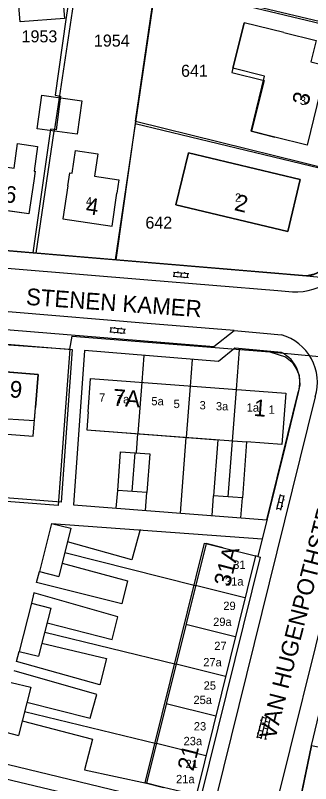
# Model space of a CAD drawing. Extents: x 148816 to 151297, y 399515 to 402500.
# Drawn here: x 150020.7 to 150064.9, y 400509.4 to 400624.4 of the extents above; entities that cross this region are included whole.
import ezdxf

# ---------------------------------------------------------------- set-up
doc = ezdxf.new("R2010")
doc.units = 0
for name, color, linetype in [('B01 Hoofdgebouw  [D] Norm', 7, 'Continuous'), ('B01 Hoofdgebouw  [T] Norm', 7, 'Continuous'), ('B01 hoofgebouw', 7, 'Continuous'), ('B02 Bijgebouw  [D] Norm', 7, 'Continuous'), ('B07 Tussenmuur  [D] Norm', 7, 'Continuous'), ('G01 perceelsgrens', 7, 'Continuous'), ('S02 Open verharding  Norm', 7, 'Continuous'), ('T04 Haag heg  [D] Gem', 7, 'Continuous'), ('V00 Kant verharding algemeen  [T] Norm', 7, 'Continuous'), ('V00 Kant verharding algemeen secundair  [T] Gem', 7, 'Continuous'), ('Z01 perceelnummer', 7, 'Continuous'), ('Z02 huisnummer', 7, 'Continuous'), ('Z02 Huisnummer  [Tekst] Norm', 7, 'Continuous'), ('Z06 straatnaam', 7, 'Continuous')]:
    doc.layers.add(name, color=color, linetype=linetype)

msp = doc.modelspace()

# ---------------------------------------------------------------- linework, layer by layer
at = {"layer": 'B01 Hoofdgebouw  [D] Norm'}
for p, q in [((150054.96, 400623.25), (150053.14, 400615.81)), ((150060.92, 400621.79), (150054.96, 400623.25)), ((150053.14, 400615.81), (150057.95, 400614.63)), ((150057.95, 400614.63), (150056.08, 400607.01)), ((150056.08, 400607.01), (150059.57, 400606.15)), ((150020.49, 400601.49), (150021.01, 400605.18)), ((150021.01, 400605.18), (150024.01, 400604.76)), ((150024.01, 400604.76), (150023.48, 400601.06)), ((150029.2, 400600.77), (150029.69, 400604.13)), ((150029.69, 400604.13), (150033.03, 400603.64)), ((150033.03, 400603.64), (150032.54, 400600.28)), ((150023.64, 400601.04), (150023.43, 400599.59)), ((150023.48, 400601.06), (150023.64, 400601.04)), ((150028.55, 400598.84), (150028.84, 400600.82)), ((150028.84, 400600.82), (150029.2, 400600.77)), ((150032.54, 400600.28), (150036.2, 400599.74)), ((150036.2, 400599.74), (150035.9, 400597.75)), ((150031.58, 400565.05), (150031.38, 400562.35)), ((150026.1, 400548.35), (150024.28, 400541.13)), ((150026.1, 400548.35), (150029.01, 400547.61)), ((150029.01, 400547.61), (150027.18, 400540.39)), ((150024.28, 400541.13), (150027.18, 400540.39)), ((150023.08, 400536.41), (150021.26, 400529.2)), ((150023.08, 400536.41), (150025.99, 400535.67)), ((150025.99, 400535.67), (150024.17, 400528.46)), ((150021.26, 400529.2), (150024.17, 400528.46)), ((150020.08, 400524.56), (150022.99, 400523.83)), ((150022.99, 400523.83), (150021.17, 400516.62)), ((150018.26, 400517.36), (150021.17, 400516.62))]:
    msp.add_line(p, q, dxfattribs=at)
for points in [[(150003.6, 400559.18), (150003.95, 400559.06), (150005.23, 400562.79), (150023.37, 400561.38), (150023.7, 400565.66)], [(150031.38, 400562.35), (150051.03, 400560.87), (150050.4, 400552.49)], [(150051.81, 400544.69), (150049.26, 400545.32), (150040.36, 400509.47), (150042.9, 400508.83)]]:
    msp.add_lwpolyline(points, dxfattribs=at)
at = {"layer": 'B01 Hoofdgebouw  [T] Norm'}
for p, q in [((150060.92, 400621.79), (150065.78, 400620.6)), ((150067.33, 400616.83), (150064.42, 400604.96)), ((150064.42, 400604.96), (150059.57, 400606.15)), ((150046.61, 400603.81), (150044.74, 400596.02)), ((150063.38, 400599.8), (150046.61, 400603.81)), ((150023.43, 400599.59), (150022.71, 400594.64)), ((150028.55, 400598.84), (150027.82, 400593.89)), ((150061.51, 400592.01), (150063.38, 400599.8)), ((150035.18, 400592.81), (150035.91, 400597.75)), ((150022.71, 400594.64), (150008.76, 400596.66)), ((150044.74, 400596.02), (150061.51, 400592.01)), ((150027.82, 400593.89), (150035.18, 400592.81)), ((150024.09, 400570.64), (150014.86, 400571.36)), ((150023.7, 400565.66), (150024.09, 400570.64)), ((150031.58, 400565.05), (150031.96, 400570.03)), ((150031.96, 400570.03), (150061.2, 400567.82)), ((150061.2, 400567.82), (150060.62, 400560.14)), ((150055.35, 400560.54), (150054.71, 400552.16)), ((150060.62, 400560.14), (150055.35, 400560.54)), ((150054.71, 400552.16), (150050.4, 400552.49)), ((150051.81, 400544.69), (150056.66, 400543.48)), ((150056.66, 400543.48), (150047.76, 400507.63)), ((150065.09, 400515.12), (150061.94, 400500))]:
    msp.add_line(p, q, dxfattribs=at)
at = {"layer": 'B01 hoofgebouw'}
for points in [[(150056.01, 400607.02), (150058.04, 400615.27), (150053.29, 400616.44), (150054.97, 400623.25)], [(150060.92, 400621.79), (150054.97, 400623.25)], [(150060.92, 400621.79), (150065.78, 400620.6), (150064.99, 400617.4), (150067.33, 400616.83), (150064.42, 400604.96), (150059.57, 400606.15)], [(150059.57, 400606.15), (150056.01, 400607.02)], [(150009.48, 400601.61), (150009.68, 400603.03), (150009.84, 400603), (150010.36, 400606.7), (150013.54, 400606.25), (150013.01, 400602.55), (150020.49, 400601.49), (150021.01, 400605.18), (150024.01, 400604.76), (150023.48, 400601.06), (150023.64, 400601.04), (150023.43, 400599.59)], [(150028.55, 400598.84), (150028.84, 400600.82), (150029.2, 400600.77), (150029.69, 400604.13), (150033.03, 400603.64), (150032.54, 400600.28), (150036.2, 400599.74), (150035.91, 400597.75)], [(150063.38, 400599.8), (150061.51, 400592.01), (150044.74, 400596.02), (150046.61, 400603.81), (150063.38, 400599.8)], [(150023.43, 400599.59), (150022.71, 400594.64), (150008.76, 400596.66), (150009.48, 400601.61)], [(150028.55, 400598.84), (150027.82, 400593.89), (150035.18, 400592.81), (150035.91, 400597.75)], [(150000, 400564.09), (150002.79, 400572.17), (150007.78, 400570.46), (150014.45, 400569.94), (150014.76, 400569.92), (150014.86, 400571.36), (150024.09, 400570.64), (150023.7, 400565.66)], [(150031.58, 400565.05), (150031.96, 400570.03), (150061.2, 400567.82), (150060.62, 400560.14), (150055.35, 400560.54), (150054.71, 400552.16), (150050.4, 400552.49)], [(150003.6, 400559.18), (150004.12, 400559), (150005.25, 400562.78), (150016.72, 400561.87), (150017.07, 400564.12), (150023.55, 400563.73), (150023.7, 400565.66)], [(150031.58, 400565.05), (150031.38, 400562.36), (150055.35, 400560.54)], [(150051.03, 400560.87), (150050.4, 400552.49)], [(150042.9, 400508.83), (150040.14, 400509.51), (150049.05, 400545.38), (150051.81, 400544.69)], [(150051.81, 400544.69), (150056.66, 400543.48), (150047.76, 400507.63), (150045.42, 400508.21), (150042.9, 400508.83)], [(150061.94, 400500), (150065.09, 400515.12), (150069.99, 400514.1)]]:
    msp.add_lwpolyline(points, dxfattribs=at)
at = {"layer": 'B02 Bijgebouw  [D] Norm'}
for p, q in [((150027.25, 400612.04), (150026.51, 400607.04)), ((150038.21, 400553.11), (150038.63, 400558.9))]:
    msp.add_line(p, q, dxfattribs=at)
for points in [[(150021.22, 400625.72), (150027.85, 400626.23), (150028.03, 400623.9), (150021.4, 400623.38)], [(150024.65, 400612.4), (150030.65, 400611.57), (150029.96, 400606.56), (150023.96, 400607.39)], [(150040.83, 400558.74), (150040.41, 400552.96), (150036.02, 400553.27), (150036.43, 400559.06)]]:
    msp.add_lwpolyline(points, close=True, dxfattribs=at)
at = {"layer": 'B07 Tussenmuur  [D] Norm'}
for p, q in [((150039.62, 400569.45), (150039.04, 400561.77)), ((150039.62, 400569.45), (150039.04, 400561.77)), ((150046.88, 400568.9), (150046.3, 400561.22)), ((150046.88, 400568.9), (150046.3, 400561.22)), ((150053.77, 400568.38), (150052.55, 400552.33)), ((150053.77, 400568.38), (150052.55, 400552.33)), ((150055.1, 400537.2), (150047.7, 400539.04)), ((150055.1, 400537.2), (150047.7, 400539.04)), ((150053.65, 400531.36), (150046.25, 400533.2)), ((150053.65, 400531.36), (150046.25, 400533.2)), ((150052.18, 400525.43), (150044.78, 400527.26)), ((150052.18, 400525.43), (150044.78, 400527.26)), ((150050.71, 400519.51), (150043.31, 400521.35)), ((150050.71, 400519.51), (150043.31, 400521.35)), ((150049.24, 400513.57), (150041.83, 400515.41)), ((150049.24, 400513.57), (150041.83, 400515.41))]:
    msp.add_line(p, q, dxfattribs=at)
at = {"layer": 'G01 perceelsgrens'}
for points in [[(150029.03, 400629.01), (150028.26, 400623.75), (150026.65, 400612.4)], [(150038.69, 400608.54), (150041.76, 400629.35)], [(150041.76, 400629.35), (150075.73, 400621.26)], [(150027.47, 400612.29), (150026.8, 400607.22), (150026.42, 400607.27)], [(150026.65, 400612.4), (150027.13, 400612.34)], [(150027.13, 400612.34), (150027.47, 400612.29)], [(150038.69, 400608.54), (150035.73, 400587.79)], [(150038.69, 400608.54), (150063.77, 400602.33), (150070.78, 400600.59)], [(150025.93, 400607.34), (150023.31, 400588.83)], [(150026.42, 400607.27), (150025.93, 400607.34)], [(150070.78, 400600.59), (150067.73, 400587.87), (150067.14, 400586.74), (150066.25, 400586), (150065.47, 400585.63), (150064.32, 400585.4)], [(150023.31, 400588.83), (150014.39, 400589.58)], [(150035.73, 400587.79), (150023.31, 400588.83)], [(150064.32, 400585.4), (150035.73, 400587.79)], [(150064.32, 400585.4), (150087.21, 400583.23)], [(150000, 400578.57), (150014.24, 400577.45), (150016.21, 400575.3), (150028.83, 400574.39)], [(150028.83, 400574.39), (150029.18, 400576.35)], [(150029.18, 400576.35), (150058.83, 400574.02)], [(150028.83, 400574.39), (150027.11, 400551.01), (150000, 400553.12)], [(150058.83, 400574.02), (150061.15, 400573.29), (150062.15, 400572.49), (150062.85, 400571.34), (150063.2, 400570.47), (150063.33, 400569.08), (150063.09, 400567.93), (150061.15, 400560.1), (150057.01, 400543.39), (150057.39, 400543.3), (150048.49, 400507.45), (150045.4, 400508.21), (150043.95, 400502.44), (150044.48, 400502.31), (150043.91, 400500)], [(150058.83, 400574.02), (150083.19, 400571.72)], [(150061.94, 400500), (150065.09, 400515.12), (150066.46, 400520.96), (150069.21, 400531.89)]]:
    msp.add_lwpolyline(points, dxfattribs=at)
at = {"layer": 'S02 Open verharding  Norm'}
for p, q in [((150044.33, 400585.34), (150046.62, 400585.13)), ((150044.39, 400585.94), (150046.68, 400585.73)), ((150044.48, 400585.33), (150044.53, 400585.93)), ((150044.98, 400585.29), (150044.96, 400585.14)), ((150045.05, 400586.03), (150045.03, 400585.88)), ((150045.53, 400585.84), (150045.48, 400585.24)), ((150045.97, 400585.19), (150045.96, 400585.04)), ((150046.04, 400585.94), (150046.03, 400585.79)), ((150046.47, 400585.15), (150046.53, 400585.75)), ((150034.84, 400577.03), (150037.13, 400576.82)), ((150034.9, 400577.63), (150037.19, 400577.41)), ((150034.99, 400577.01), (150035.05, 400577.61)), ((150035.49, 400576.97), (150035.48, 400576.82)), ((150035.56, 400577.71), (150035.55, 400577.57)), ((150036.04, 400577.52), (150035.99, 400576.92)), ((150036.49, 400576.88), (150036.47, 400576.73)), ((150036.56, 400577.62), (150036.54, 400577.47)), ((150036.98, 400576.83), (150037.04, 400577.43)), ((150059.88, 400550.44), (150060.4, 400552.68)), ((150060.11, 400552.08), (150060.26, 400552.04)), ((150060.95, 400552.39), (150060.37, 400552.53)), ((150060.47, 400550.3), (150060.99, 400552.54)), ((150060.84, 400551.91), (150060.99, 400551.87)), ((150059.88, 400551.1), (150060.03, 400551.07)), ((150060.5, 400550.45), (150059.92, 400550.58)), ((150060.14, 400551.56), (150060.73, 400551.42)), ((150060.61, 400550.93), (150060.76, 400550.9)), ((150056.95, 400516.28), (150057.75, 400519.48)), ((150057.6, 400518.85), (150057.45, 400518.88)), ((150057.47, 400518.36), (150058.06, 400518.22)), ((150057.53, 400516.13), (150058.34, 400519.33)), ((150057.72, 400519.33), (150058.3, 400519.19)), ((150058.12, 400515.99), (150058.92, 400519.19)), ((150058.76, 400518.56), (150058.18, 400518.7)), ((150058.88, 400519.04), (150059.03, 400519.01)), ((150057.35, 400517.88), (150057.21, 400517.91)), ((150057.23, 400517.39), (150057.81, 400517.25)), ((150057.93, 400517.73), (150058.52, 400517.59)), ((150058.4, 400517.1), (150058.54, 400517.07)), ((150058.64, 400518.07), (150058.78, 400518.04)), ((150057.11, 400516.91), (150056.96, 400516.94)), ((150056.99, 400516.42), (150057.57, 400516.28)), ((150057.69, 400516.76), (150058.27, 400516.62)), ((150058.15, 400516.13), (150058.3, 400516.1))]:
    msp.add_line(p, q, dxfattribs=at)
at = {"layer": 'T04 Haag heg  [D] Gem'}
for p, q in [((150042.46, 400634.1), (150035.65, 400587.8)), ((150029.85, 400629.58), (150027.25, 400612.04)), ((150041.53, 400629.11), (150075.64, 400620.92)), ((150038.65, 400608.19), (150070.74, 400600.43)), ((150023.8, 400588.79), (150026.51, 400607.04)), ((150039.93, 400573.48), (150039.62, 400569.45)), ((150054.24, 400574.38), (150053.77, 400568.38)), ((150047.2, 400572.88), (150046.88, 400568.9)), ((150038.83, 400558.88), (150039.04, 400561.77)), ((150045.43, 400549.88), (150046.3, 400561.22)), ((150028.1, 400544), (150047.7, 400539.04)), ((150025.08, 400532.07), (150044.78, 400527.26)), ((150022.08, 400520.22), (150041.83, 400515.41))]:
    msp.add_line(p, q, dxfattribs=at)
for points in [[(150039.38, 400547.43), (150038.15, 400542.89), (150028.5, 400545.57)], [(150027.69, 400542.39), (150037.51, 400539.77), (150036.64, 400536.32), (150023.87, 400539.51)], [(150025.43, 400533.45), (150035.21, 400530.97), (150036.03, 400534.37), (150023.47, 400537.93)], [(150024.67, 400530.44), (150034.36, 400528.14), (150033.34, 400524.21), (150020.87, 400527.66)], [(150022.43, 400521.58), (150031.91, 400519.18), (150032.91, 400522.73), (150020.52, 400526.3)], [(150021.72, 400518.78), (150032.26, 400516.04), (150031.05, 400511.47), (150040.36, 400509.47)]]:
    msp.add_lwpolyline(points, dxfattribs=at)
at = {"layer": 'V00 Kant verharding algemeen  [T] Norm'}
for p, q in [((150009.19, 400590.01), (150064.32, 400585.4)), ((150058.27, 400500), (150075.18, 400568.25)), ((150065.63, 400567.3), (150050.73, 400507.2)), ((150035.81, 400550.61), (150036.02, 400553.27)), ((150040.21, 400550.28), (150040.41, 400552.96)), ((150050.17, 400549.51), (150050.4, 400552.49)), ((150054.48, 400549.18), (150054.71, 400552.16)), ((150023.87, 400539.51), (150024.28, 400541.13)), ((150023.47, 400537.93), (150023.08, 400536.41)), ((150020.87, 400527.66), (150021.26, 400529.2)), ((150044.9, 400506.15), (150017.11, 400512.82)), ((150044.38, 400504.12), (150016.58, 400510.73))]:
    msp.add_line(p, q, dxfattribs=at)
for points in [[(150007.8, 400587.48), (150020.07, 400586.48), (150040.54, 400584.78), (150060.03, 400583.18), (150062.24, 400582.99)], [(150005.5, 400581.23), (150014.94, 400580.4), (150017.4, 400577.52), (150050.42, 400574.79), (150053.46, 400577.19), (150057.87, 400576.83), (150060.58, 400576.54)], [(150000, 400577), (150003.91, 400579.14), (150013.92, 400578.29), (150016.38, 400575.41), (150029.2, 400574.36), (150027.54, 400551.52), (150005.6, 400553.21)], [(150060.56, 400573.91), (150053.58, 400574.56), (150051.11, 400572.56), (150031.06, 400574.2), (150029.39, 400551.11), (150058.37, 400548.88), (150063.08, 400567.94)], [(150026.1, 400548.35), (150057.68, 400546.04), (150057.01, 400543.39), (150056.66, 400543.48)]]:
    msp.add_lwpolyline(points, dxfattribs=at)
for centre, radius, start, end in [((150062.74, 400591.68), 8.7, 266.7556, 347.9795), ((150064.25, 400589.09), 3.69, 271.1487, 340.686), ((150058.63, 400569.48), 7.32, 342.5739, 74.5411), ((150058.4, 400569.48), 4.93, 341.761, 63.9861)]:
    msp.add_arc(centre, radius, start, end, dxfattribs=at)
at = {"layer": 'V00 Kant verharding algemeen secundair  [T] Gem'}
msp.add_lwpolyline([(150053.46, 400577.19), (150040.45, 400578.27), (150020.21, 400579.95), (150014.95, 400580.39)], dxfattribs=at)

# ---------------------------------------------------------------- texts
at = {"layer": 'Z01 perceelnummer'}
for s, p in [('1953', (150021.62, 400620.32)), ('1954', (150032.46, 400619.68)), ('641', (150045.52, 400615.17)), ('642', (150040.18, 400592.44))]:
    msp.add_text(s, height=1.8, dxfattribs=at).set_placement(p)
at = {"layer": 'Z02 huisnummer'}
for s, rotation, p in [('3', 76.2279, (150064.55, 400610.74)), ('6', 351.7808, (150018.84, 400596.46)), ('2', 346.5332, (150053.38, 400595.24)), ('4', 351.6591, (150031.14, 400594.67)), ('9', 355.5266, (150019.76, 400567.22)), ('7A', 355.8123, (150035.24, 400565.98)), ('1', 355.698, (150056.33, 400564.43)), ('31A', 75.5745, (150052.81, 400538.75)), ('21', 76.061, (150047.35, 400511.17))]:
    msp.add_text(s, height=2.5, rotation=rotation, dxfattribs=at).set_placement(p)
at = {"layer": 'Z02 Huisnummer  [Tekst] Norm'}
for s, p in [('3', (150063.32, 400610.97)), ('2', (150053.6, 400596.47)), ('4', (150031.26, 400595.92)), ('7', (150033.24, 400566.56)), ('7a', (150035.9, 400566.31)), ('5a', (150041.07, 400566.01)), ('5', (150044.4, 400565.6)), ('3', (150048.29, 400565.4)), ('3a', (150050.74, 400565.25)), ('1a', (150055.35, 400565.05)), ('1', (150058.64, 400564.75)), ('31', (150053.33, 400541.54)), ('31a', (150052.09, 400539.04)), ('29', (150051.85, 400535.38)), ('29a', (150050.32, 400532.99)), ('27', (150050.49, 400529.39)), ('27a', (150048.84, 400526.95)), ('25', (150048.9, 400523.46)), ('25a', (150047.37, 400521.31)), ('23', (150047.43, 400517.36)), ('23a', (150045.89, 400515.15)), ('21', (150046.19, 400511.72)), ('21a', (150044.77, 400509.46))]:
    msp.add_text(s, height=1.25, dxfattribs=at).set_placement(p)
at = {"layer": 'Z06 straatnaam'}
for s, rotation, p in [('STENEN KAMER', 355.9266, (150022.22, 400581.05)), ('VAN HUGENPOTHSTRAAT', 75.6997, (150059.63, 400515.87))]:
    msp.add_text(s, height=2.5, rotation=rotation, dxfattribs=at).set_placement(p)

doc.saveas('drawing.dxf')
